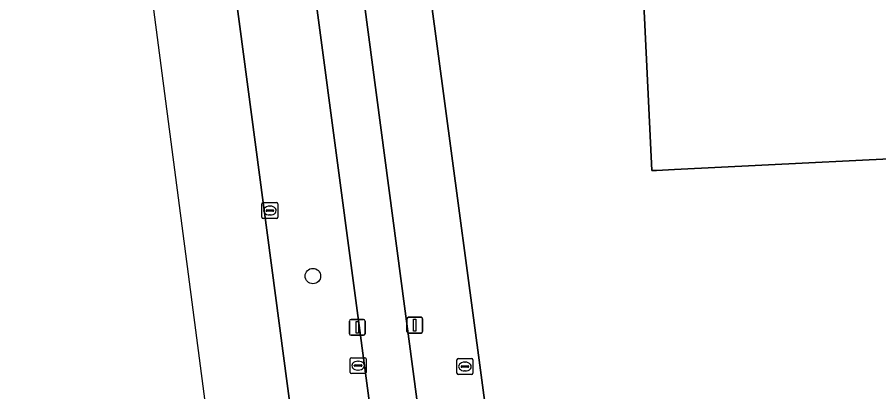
# Model space of a CAD drawing. Extents: x 161084 to 161928, y 385354 to 386522.
# Drawn here: x 161123.7 to 161178.2, y 386200.9 to 386224.6 of the extents above; entities that cross this region are included whole.
import ezdxf

# ---------------------------------------------------------------- set-up
doc = ezdxf.new("R2010")
doc.units = 0
for name, color, linetype in [('IMGEO_Berm_groen', 7, 'Continuous'), ('IMGEO_Boom', 7, 'Continuous'), ('IMGEO_Brandkraan', 7, 'Continuous'), ('IMGEO_Erf', 7, 'Continuous'), ('IMGEO_Fietspad_gesloten', 7, 'Continuous'), ('IMGEO_Kolk', 7, 'Continuous'), ('IMGEO_Lichtmast', 7, 'Continuous'), ('IMGEO_OVBaan_gesloten', 7, 'Continuous'), ('IMGEO_Pand', 7, 'Continuous'), ('IMGEO_Rioolput', 7, 'Continuous'), ('IMGEO_Voetpad_open', 7, 'Continuous')]:
    doc.layers.add(name, color=color, linetype=linetype)

msp = doc.modelspace()

# ---------------------------------------------------------------- linework, layer by layer
at = {"layer": 'IMGEO_Berm_groen'}
for points in [[(161131.56, 386309.52), (161126.758, 386308.896), (161129.173, 386290.962), (161128.968, 386290.953), (161135.789, 386239.351), (161142.317, 386189.967), (161142.498, 386190.008), (161142.737, 386188.053), (161142.794, 386187.796)], [(161147.542, 386188.325), (161147.443, 386189.396), (161147.126, 386191.789), (161141.742, 386232.233), (161133.355, 386295.945), (161132.652, 386301.264), (161131.56, 386309.52)]]:
    msp.add_lwpolyline(points, dxfattribs=at)
at = {"layer": 'IMGEO_Boom'}
msp.add_circle((161142.43, 386208.232), 0.489, dxfattribs=at)
at = {"layer": 'IMGEO_Brandkraan'}
for p, q in [((161151.547, 386202.077), (161151.547, 386202.929)), ((161151.622, 386203.003), (161152.474, 386203.003)), ((161152.548, 386202.929), (161152.548, 386202.077)), ((161151.806, 386202.497), (161151.806, 386202.509)), ((161152.244, 386202.46), (161151.846, 386202.46)), ((161151.849, 386202.546), (161152.247, 386202.546)), ((161152.035, 386202.783), (161152.06, 386202.783)), ((161152.29, 386202.509), (161152.29, 386202.497)), ((161152.474, 386202.003), (161151.622, 386202.003)), ((161152.058, 386202.223), (161152.033, 386202.223))]:
    msp.add_line(p, q, dxfattribs=at)
for points in [[(161151.547, 386202.077), (161151.547, 386202.929)], [(161151.622, 386203.003), (161152.474, 386203.003)], [(161152.548, 386202.929), (161152.548, 386202.077)], [(161152.474, 386202.003), (161151.622, 386202.003)]]:
    msp.add_lwpolyline(points, dxfattribs=at)
for centre, radius, start, end in [((161151.624, 386202.927), 0.0765, 91.552, 178.448), ((161151.624, 386202.927), 0.0765, 91.552, 178.448), ((161152.472, 386202.927), 0.0765, 1.552, 88.448), ((161152.472, 386202.927), 0.0765, 1.552, 88.448), ((161151.846, 386202.506), 0.0403, 85.8775, 175.7526), ((161151.843, 386202.496), 0.0366, 178.938, 274.7102), ((161152.247, 386202.503), 0.043, 264.8664, 352.4533), ((161152.251, 386202.508), 0.0386, 1.7309, 96.639), ((161151.624, 386202.079), 0.0765, 181.552, 268.448), ((161151.624, 386202.079), 0.0765, 181.552, 268.448), ((161152.472, 386202.079), 0.0765, 271.552, 358.448), ((161152.472, 386202.079), 0.0765, 271.552, 358.448)]:
    msp.add_arc(centre, radius, start, end, dxfattribs=at)
for centre, major_axis, ratio, start_param, end_param in [((161152.034, 386202.503), (-0.387, 0.002), 0.722429, 4.712389, 7.853982), ((161152.059, 386202.503), (-0.39, 0.002), 0.717154, 1.570796, 4.712389)]:
    msp.add_ellipse(centre, major_axis=major_axis, ratio=ratio, start_param=start_param, end_param=end_param, dxfattribs=at)
at = {"layer": 'IMGEO_Erf'}
msp.add_lwpolyline([(161184.857, 386215.945), (161165.321, 386214.98), (161164.176, 386214.923), (161163.886, 386214.909), (161163.365, 386225.448), (161163.323, 386226.298), (161163.833, 386226.323), (161163.875, 386225.473), (161167.739, 386225.664), (161167.08, 386238.49), (161162.11, 386237.842), (161159.403, 386237.489), (161148.529, 386236.07), (161155.298, 386185.381)], dxfattribs=at)
at = {"layer": 'IMGEO_Fietspad_gesloten'}
for points in [[(161136.311, 386296.298), (161135.62, 386301.6), (161132.652, 386301.264), (161133.355, 386295.945), (161141.742, 386232.233), (161147.126, 386191.789), (161147.443, 386189.396), (161147.542, 386188.325), (161148.013, 386185.569), (161143.177, 386184.95), (161143.585, 386181.982)], [(161151.223, 386183.631), (161150.02, 386192.801), (161136.311, 386296.298)]]:
    msp.add_lwpolyline(points, dxfattribs=at)
at = {"layer": 'IMGEO_Kolk'}
for p, q in [((161139.207, 386211.955), (161139.207, 386212.807)), ((161139.282, 386212.881), (161140.134, 386212.881)), ((161140.208, 386212.807), (161140.208, 386211.955)), ((161139.466, 386212.375), (161139.466, 386212.387)), ((161139.904, 386212.338), (161139.506, 386212.338)), ((161139.509, 386212.424), (161139.907, 386212.424)), ((161139.695, 386212.661), (161139.72, 386212.661)), ((161139.95, 386212.387), (161139.95, 386212.375)), ((161140.134, 386211.881), (161139.282, 386211.881)), ((161139.718, 386212.101), (161139.693, 386212.101))]:
    msp.add_line(p, q, dxfattribs=at)
for points in [[(161139.207, 386211.955), (161139.207, 386212.807)], [(161139.282, 386212.881), (161140.134, 386212.881)], [(161140.208, 386212.807), (161140.208, 386211.955)], [(161140.134, 386211.881), (161139.282, 386211.881)]]:
    msp.add_lwpolyline(points, dxfattribs=at)
for centre, radius, start, end in [((161139.284, 386212.805), 0.0765, 91.552, 178.448), ((161139.284, 386212.805), 0.0765, 91.552, 178.448), ((161140.132, 386212.805), 0.0765, 1.552, 88.448), ((161140.132, 386212.805), 0.0765, 1.552, 88.448), ((161139.506, 386212.384), 0.0403, 85.8775, 175.7526), ((161139.503, 386212.374), 0.0366, 178.938, 274.7102), ((161139.907, 386212.381), 0.043, 264.8664, 352.4533), ((161139.911, 386212.386), 0.0386, 1.7309, 96.639), ((161139.284, 386211.957), 0.0765, 181.552, 268.448), ((161139.284, 386211.957), 0.0765, 181.552, 268.448), ((161140.132, 386211.957), 0.0765, 271.552, 358.448), ((161140.132, 386211.957), 0.0765, 271.552, 358.448)]:
    msp.add_arc(centre, radius, start, end, dxfattribs=at)
for centre, major_axis, ratio, start_param, end_param in [((161139.694, 386212.381), (-0.387, 0.002), 0.722429, 4.712389, 7.853982), ((161139.719, 386212.381), (-0.39, 0.002), 0.717154, 1.570796, 4.712389)]:
    msp.add_ellipse(centre, major_axis=major_axis, ratio=ratio, start_param=start_param, end_param=end_param, dxfattribs=at)
at = {"layer": 'IMGEO_Lichtmast'}
for p, q in [((161144.743, 386204.582), (161144.743, 386205.382)), ((161144.743, 386205.382), (161144.743, 386204.582)), ((161144.843, 386205.482), (161145.633, 386205.482)), ((161145.633, 386205.482), (161144.843, 386205.482)), ((161145.733, 386205.382), (161145.733, 386204.582)), ((161145.733, 386204.582), (161145.733, 386205.382)), ((161148.382, 386204.72), (161148.382, 386205.52)), ((161148.382, 386205.52), (161148.382, 386204.72)), ((161148.482, 386205.62), (161149.272, 386205.62)), ((161149.272, 386205.62), (161148.482, 386205.62)), ((161149.372, 386205.52), (161149.372, 386204.72)), ((161149.372, 386204.72), (161149.372, 386205.52)), ((161149.272, 386204.62), (161148.482, 386204.62)), ((161148.482, 386204.62), (161149.272, 386204.62)), ((161145.633, 386204.482), (161144.843, 386204.482)), ((161144.843, 386204.482), (161145.633, 386204.482))]:
    msp.add_line(p, q, dxfattribs=at)
for points in [[(161145.163, 386205.357), (161145.313, 386205.357), (161145.313, 386204.607), (161145.163, 386204.607), (161145.163, 386205.357)], [(161148.802, 386205.495), (161148.952, 386205.495), (161148.952, 386204.745), (161148.802, 386204.745), (161148.802, 386205.495)]]:
    msp.add_lwpolyline(points, dxfattribs=at)
for centre, start, end in [((161144.843, 386205.382), 90, 180), ((161144.843, 386205.382), 90, 180), ((161145.633, 386205.382), 0, 90), ((161145.633, 386205.382), 360, 90), ((161148.482, 386205.52), 90, 180), ((161148.482, 386205.52), 90, 180), ((161149.272, 386205.52), 0, 90), ((161149.272, 386205.52), 360, 90), ((161144.843, 386204.582), 180, 270), ((161144.843, 386204.582), 180, 270), ((161145.633, 386204.582), 270, 0), ((161145.633, 386204.582), 270, 0), ((161148.482, 386204.72), 180, 270), ((161148.482, 386204.72), 180, 270), ((161149.272, 386204.72), 270, 0), ((161149.272, 386204.72), 270, 0)]:
    msp.add_arc(centre, 0.1, start, end, dxfattribs=at)
at = {"layer": 'IMGEO_OVBaan_gesloten'}
msp.add_lwpolyline([(161147.793, 386150.726), (161146.819, 386158.091), (161146.594, 386159.817), (161144.965, 386171.901), (161143.64, 386181.667), (161143.585, 386181.982), (161143.177, 386184.95), (161142.794, 386187.796), (161142.737, 386188.053), (161142.498, 386190.008), (161142.317, 386189.967), (161135.789, 386239.351), (161128.968, 386290.953), (161128.924, 386291.151), (161123.722, 386290.484), (161131.935, 386228.203), (161140.774, 386160.649), (161167.141, 385959.129)], dxfattribs=at)
at = {"layer": 'IMGEO_Pand'}
msp.add_lwpolyline([(161163.365, 386225.448), (161163.886, 386214.909), (161164.176, 386214.923), (161165.321, 386214.98), (161184.857, 386215.945)], dxfattribs=at)
at = {"layer": 'IMGEO_Rioolput'}
for p, q in [((161144.793, 386202.135), (161144.793, 386202.987)), ((161144.868, 386203.061), (161145.72, 386203.061)), ((161145.794, 386202.987), (161145.794, 386202.135)), ((161145.052, 386202.555), (161145.052, 386202.567)), ((161145.49, 386202.518), (161145.092, 386202.518)), ((161145.095, 386202.604), (161145.493, 386202.604)), ((161145.281, 386202.841), (161145.306, 386202.841)), ((161145.536, 386202.567), (161145.536, 386202.555)), ((161145.72, 386202.061), (161144.868, 386202.061)), ((161145.304, 386202.281), (161145.279, 386202.281))]:
    msp.add_line(p, q, dxfattribs=at)
for points in [[(161144.793, 386202.135), (161144.793, 386202.987)], [(161144.868, 386203.061), (161145.72, 386203.061)], [(161145.794, 386202.987), (161145.794, 386202.135)], [(161145.72, 386202.061), (161144.868, 386202.061)]]:
    msp.add_lwpolyline(points, dxfattribs=at)
for centre, radius, start, end in [((161144.87, 386202.985), 0.0765, 91.552, 178.448), ((161144.87, 386202.985), 0.0765, 91.552, 178.448), ((161145.718, 386202.985), 0.0765, 1.552, 88.448), ((161145.718, 386202.985), 0.0765, 1.552, 88.448), ((161145.092, 386202.564), 0.0403, 85.8775, 175.7526), ((161145.089, 386202.554), 0.0366, 178.938, 274.7102), ((161145.493, 386202.561), 0.043, 264.8664, 352.4533), ((161145.497, 386202.566), 0.0386, 1.7309, 96.639), ((161144.87, 386202.137), 0.0765, 181.552, 268.448), ((161144.87, 386202.137), 0.0765, 181.552, 268.448), ((161145.718, 386202.137), 0.0765, 271.552, 358.448), ((161145.718, 386202.137), 0.0765, 271.552, 358.448)]:
    msp.add_arc(centre, radius, start, end, dxfattribs=at)
for centre, major_axis, ratio, start_param, end_param in [((161145.28, 386202.561), (-0.387, 0.002), 0.722429, 4.712389, 7.853982), ((161145.305, 386202.561), (-0.39, 0.002), 0.717154, 1.570796, 4.712389)]:
    msp.add_ellipse(centre, major_axis=major_axis, ratio=ratio, start_param=start_param, end_param=end_param, dxfattribs=at)
at = {"layer": 'IMGEO_Voetpad_open'}
msp.add_lwpolyline([(161148.529, 386236.07), (161148.263, 386238.071), (161140.735, 386294.809), (161140.685, 386295.149), (161140.536, 386296.162), (161138.33, 386312.926), (161136.424, 386311.01), (161136.269, 386310.899), (161136.33, 386310.159), (161134.536, 386309.914), (161135.62, 386301.6), (161136.311, 386296.298), (161150.02, 386192.801), (161151.223, 386183.631), (161155.298, 386185.381)], close=True, dxfattribs=at)

doc.saveas('drawing.dxf')
